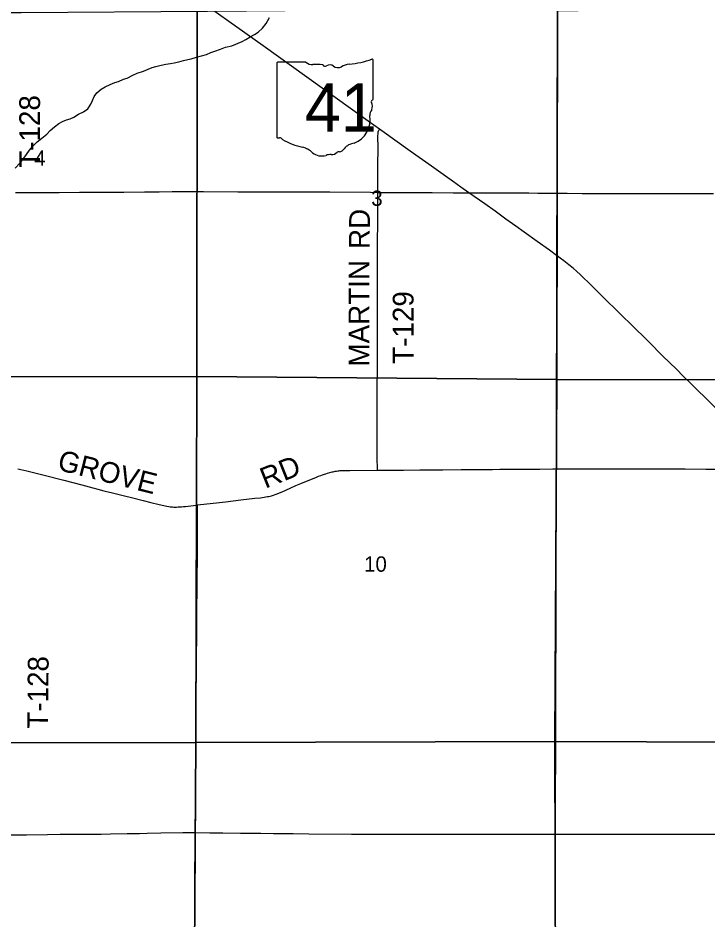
# Model space of a CAD drawing. Extents: x 0 to 680, y 0 to 440.
# Drawn here: x 374.79 to 408.03, y 357.09 to 400.53 of the extents above; entities that cross this region are included whole.
import ezdxf

# ---------------------------------------------------------------- set-up
doc = ezdxf.new("R2010")
doc.units = 0
for name, color, linetype in [('GM_X_County_Road', 7, 'Continuous'), ('GM_X_County_Road_Text', 7, 'Continuous'), ('GM_X_Minor_River', 7, 'Continuous'), ('GM_X_Section', 7, 'Continuous'), ('GM_X_Section_Text', 7, 'Continuous'), ('GM_X_State_Location', 7, 'Continuous'), ('GM_X_State_Route', 7, 'Continuous'), ('GM_X_State_Shield', 7, 'Continuous'), ('GM_X_Township', 7, 'Continuous'), ('GM_X_Township_Road', 7, 'Continuous'), ('GM_X_Township_Road_Text', 7, 'Continuous')]:
    doc.layers.add(name, color=color, linetype=linetype)

msp = doc.modelspace()

# ---------------------------------------------------------------- linework, layer by layer
at = {"layer": 'GM_X_County_Road'}
for points in [[(374.783, 378.819), (374.861, 378.804), (374.933, 378.79), (375.211, 378.727), (375.73, 378.59), (376.059, 378.507), (377.005, 378.271), (377.873, 378.042), (378.402, 377.9), (378.635, 377.839), (378.92, 377.763), (379.059, 377.731), (379.272, 377.68), (379.92, 377.517), (380.259, 377.43), (380.822, 377.288), (381.183, 377.195), (381.587, 377.096), (381.809, 377.046), (381.875, 377.031), (381.968, 377.015), (382.059, 376.999), (382.123, 376.991), (382.189, 376.983), (382.237, 376.98), (382.298, 376.977), (382.358, 376.977), (382.419, 376.977), (382.508, 376.981), (382.583, 376.985), (382.669, 376.993), (382.77, 377.002), (382.856, 377.009), (383.367, 377.067), (383.444, 377.076)], [(383.444, 377.076), (384.499, 377.193), (384.793, 377.227), (385.531, 377.32), (386.195, 377.398), (386.467, 377.427), (386.727, 377.463), (386.804, 377.476), (386.879, 377.489), (386.939, 377.503), (386.996, 377.516), (387.048, 377.532), (387.101, 377.548), (387.173, 377.576), (387.234, 377.599), (387.517, 377.716), (387.906, 377.892), (388.167, 378.006), (388.408, 378.11), (389.169, 378.419), (389.274, 378.459), (389.384, 378.502), (389.461, 378.528), (389.56, 378.563), (389.627, 378.583), (389.706, 378.607), (389.918, 378.664), (389.967, 378.675), (390.014, 378.686), (390.068, 378.698), (390.133, 378.711), (390.197, 378.719), (390.245, 378.725), (390.295, 378.729), (390.335, 378.732), (390.392, 378.736), (390.45, 378.738), (390.514, 378.739), (390.777, 378.744), (392.107, 378.749)], [(392.107, 378.749), (392.589, 378.753), (393.356, 378.758), (394.155, 378.764), (395.261, 378.775), (396.137, 378.783), (397.067, 378.787), (397.647, 378.79), (397.998, 378.793), (398.687, 378.799), (399.234, 378.8), (399.924, 378.808), (400.547, 378.812), (400.746, 378.812)], [(400.746, 378.812), (401.268, 378.812), (401.944, 378.814), (402.754, 378.817), (403.466, 378.818), (404.4, 378.817), (405.096, 378.817), (405.95, 378.816), (406.926, 378.814), (407.929, 378.808), (408.588, 378.805)], [(374.447, 361.186), (375.199, 361.194), (376.213, 361.21), (376.815, 361.213), (377.44, 361.217), (378.044, 361.212), (378.797, 361.225), (379.246, 361.23), (380.045, 361.245), (380.329, 361.251), (380.647, 361.256), (381.019, 361.265), (381.676, 361.278), (382.738, 361.297), (383.025, 361.299), (383.334, 361.303)], [(383.334, 361.303), (384.032, 361.287), (384.664, 361.28), (385.507, 361.27), (386.481, 361.261), (387.106, 361.258), (387.5, 361.253), (388.047, 361.249), (388.803, 361.239), (390.862, 361.226), (391.65, 361.219), (393.161, 361.215), (394.421, 361.216), (394.859, 361.217), (395.68, 361.217), (396.994, 361.22), (398.385, 361.219), (399.009, 361.22), (400.148, 361.224), (400.71, 361.225)], [(400.71, 361.225), (401.232, 361.226), (402.448, 361.224), (403.203, 361.223), (403.86, 361.222), (404.813, 361.223), (405.897, 361.221), (406.795, 361.222), (407.715, 361.222), (408.328, 361.22), (408.93, 361.215), (409.425, 361.214), (409.503, 361.213)]]:
    msp.add_lwpolyline(points, dxfattribs=at)
at = {"layer": 'GM_X_Minor_River'}
msp.add_lwpolyline([(374.655, 393.305), (374.9, 393.555), (375.065, 393.786), (375.201, 393.958), (375.345, 394.163), (375.523, 394.374), (375.72, 394.565), (375.944, 394.741), (376.175, 394.938), (376.345, 395.109), (376.549, 395.293), (376.758, 395.444), (376.941, 395.554), (377.13, 395.625), (377.298, 395.682), (377.486, 395.752), (377.709, 395.896), (377.952, 396.018), (378.149, 396.162), (378.3, 396.381), (378.376, 396.56), (378.453, 396.746), (378.583, 396.925), (378.794, 397.108), (378.989, 397.219), (379.232, 397.328), (379.455, 397.432), (379.629, 397.475), (379.872, 397.585), (380.054, 397.642), (380.317, 397.771), (380.539, 397.868), (380.829, 397.976), (381.058, 398.073), (381.253, 398.15), (381.428, 398.193), (381.69, 398.256), (381.905, 398.312), (382.133, 398.348), (382.307, 398.379), (382.542, 398.428), (382.764, 398.485), (382.972, 398.534), (383.14, 398.572), (383.389, 398.648), (383.624, 398.717), (383.873, 398.78), (384.082, 398.87), (384.27, 398.94), (384.546, 399.035), (384.789, 399.125), (385.084, 399.193), (385.583, 399.399), (385.765, 399.503), (385.981, 399.633), (386.177, 399.73), (386.359, 399.847), (386.57, 400.037), (386.741, 400.269), (386.9, 400.554)], dxfattribs=at)
at = {"layer": 'GM_X_Section'}
for points in [[(383.415, 400.95), (383.413, 383.266), (365.77, 383.247), (365.918, 400.895)], [(383.415, 400.95), (383.976, 400.952), (400.784, 400.894), (400.74, 383.125), (383.413, 383.266)], [(418.168, 400.985), (418.244, 383.206), (418.249, 383.093), (400.74, 383.125), (400.784, 400.894), (401.778, 400.887)], [(365.77, 383.247), (383.413, 383.266), (383.359, 365.631), (365.595, 365.614)], [(400.74, 383.125), (400.649, 365.69), (383.359, 365.631), (383.413, 383.266)], [(400.74, 383.125), (418.249, 383.093), (418.311, 365.622), (400.649, 365.69)], [(383.359, 365.631), (383.25, 347.956), (365.579, 347.864), (365.595, 365.614)], [(383.359, 365.631), (400.649, 365.69), (400.699, 347.899), (383.25, 347.956)], [(418.311, 365.622), (418.342, 347.899), (400.699, 347.899), (400.649, 365.69)]]:
    msp.add_lwpolyline(points, close=True, dxfattribs=at)
at = {"layer": 'GM_X_State_Route'}
msp.add_lwpolyline([(408.417, 381.73), (407.895, 382.245), (407.543, 382.59), (407.192, 382.935), (406.817, 383.304), (406.521, 383.596), (405.842, 384.265), (405.188, 384.912), (404.293, 385.797), (403.927, 386.159), (403.593, 386.491), (403.161, 386.91), (402.729, 387.336), (402.267, 387.798), (402.038, 388.019), (401.871, 388.176), (401.711, 388.325), (401.538, 388.475), (401.326, 388.647), (401.083, 388.834), (400.905, 388.966), (400.766, 389.07), (400.732, 389.095), (400.397, 389.343), (399.802, 389.772), (399.18, 390.219), (398.769, 390.507), (398.293, 390.846), (397.769, 391.22), (397.271, 391.577), (396.513, 392.11), (396.125, 392.381), (395.766, 392.643), (395.391, 392.909), (394.703, 393.397), (393.686, 394.121), (392.321, 395.092), (392.207, 395.174), (391.653, 395.569), (390.064, 396.698), (386.593, 399.186), (384.062, 400.994)], dxfattribs=at)
at = {"layer": 'GM_X_State_Shield'}
for p, q in [((388.661, 398.4), (387.3, 398.4)), ((391.901, 396.643), (391.901, 398.488)), ((387.254, 398.34), (387.254, 394.813)), ((391.9, 396.643), (391.901, 396.643))]:
    msp.add_line(p, q, dxfattribs=at)
for centre, radius, start, end in [((387.307, 398.347), 0.0538, 98.1301, 188.1301), ((388.985, 398.81), 0.522, 231.6195, 271.1119), ((390.246, 403.209), 4.928, 275.8445, 288.9065), ((391.849, 398.496), 0.0517, 351.8621, 97.738), ((389.158, 396.42), 1.875, 80.4867, 94.9883), ((389.583, 398.366), 0.151, 219.7921, 297.1024), ((389.805, 397.958), 0.313, 54.4667, 119.1411), ((390.209, 398.517), 0.377, 233.8562, 294.8282), ((390.874, 397.323), 0.991, 97.3462, 120.7689), ((391.889, 396.507), 0.0801, 107.944, 210.337), ((391.38, 396.274), 0.481, 340.033, 23.6496), ((391.846, 396.636), 0.0554, 289.6038, 7.7341), ((390.522, 395.636), 1.233, 292.3089, 8.9858), ((392.086, 395.871), 0.35, 136.8065, 186.9296), ((387.308, 394.805), 0.0543, 171.9584, 258.3066), ((387.316, 395.166), 0.414, 267.339, 280.6039), ((387.401, 394.609), 0.149, 29.7484, 93.2717), ((389.288, 397.778), 3.559, 240.4129, 257.1985), ((391.041, 393.823), 0.675, 94.4031, 142.5768), ((388.227, 393.228), 1.113, 47.1842, 75.836), ((389.431, 394.592), 0.707, 230.7004, 286.2918), ((389.891, 394.328), 0.376, 268.777, 315.5493), ((390.231, 393.986), 0.106, 65.7517, 132.6484), ((390.186, 394.471), 0.398, 282.8732, 323.2771), ((389.839, 393.373), 0.581, 85.6951, 111.2099)]:
    msp.add_arc(centre, radius, start, end, dxfattribs=at)
at = {"layer": 'GM_X_Township'}
for points in [[(400.686, 347.788), (400.683, 361.148), (400.786, 400.996), (383.926, 400.84), (374.948, 400.776), (373.973, 400.778), (351.279, 401.047), (349.864, 401.016), (348.261, 401.01), (345.039, 401.013), (345.039, 295.02)], [(409.368, 294.878), (405.452, 294.857), (400.568, 294.878), (400.602, 312.614), (400.766, 331.273), (400.686, 347.788), (400.683, 361.148), (400.728, 378.698), (400.754, 388.691), (400.762, 391.895), (400.786, 400.996), (418.142, 400.971)]]:
    msp.add_lwpolyline(points, dxfattribs=at)
at = {"layer": 'GM_X_Township_Road'}
for points in [[(392.132, 392.134), (392.132, 392.284), (392.132, 393.394), (392.137, 394.314), (392.131, 394.806), (392.135, 394.995), (392.137, 395.014), (392.139, 395.03), (392.141, 395.046), (392.144, 395.063), (392.149, 395.077), (392.153, 395.09), (392.161, 395.103), (392.17, 395.119), (392.207, 395.174)], [(374.679, 392.122), (375.797, 392.126), (376.771, 392.131), (377.757, 392.138), (379.892, 392.148), (380.877, 392.157), (381.589, 392.165), (382.213, 392.173), (383.723, 392.178), (385.387, 392.166), (386.297, 392.165), (387.523, 392.165), (388.169, 392.163), (389.056, 392.162), (389.819, 392.158), (391.777, 392.137), (392.132, 392.134)], [(392.107, 378.749), (392.099, 379.393), (392.094, 380.466), (392.097, 380.849), (392.1, 381.802), (392.098, 382.207), (392.1, 382.732), (392.103, 383.695), (392.104, 383.958), (392.107, 384.297), (392.105, 384.801), (392.11, 385.216), (392.108, 386.377), (392.108, 386.826), (392.107, 387.231), (392.11, 388.206), (392.111, 389.202), (392.119, 391.205), (392.132, 392.134)], [(392.132, 392.134), (392.592, 392.129), (393.523, 392.125), (394.136, 392.125), (394.738, 392.12), (395.745, 392.117), (396.243, 392.115), (396.513, 392.11)], [(396.513, 392.11), (396.68, 392.108), (396.892, 392.112), (397.3, 392.115), (397.779, 392.117), (398.303, 392.115), (399.069, 392.109), (399.398, 392.108), (399.825, 392.102), (400.24, 392.099), (400.733, 392.096), (400.771, 392.096)], [(400.771, 392.096), (401.251, 392.09), (401.964, 392.084), (402.265, 392.084), (402.681, 392.083), (403.163, 392.08), (404.024, 392.081), (404.564, 392.081), (405.013, 392.08), (405.56, 392.078), (406.217, 392.074), (406.72, 392.074), (407.559, 392.078), (408.285, 392.074)], [(383.334, 361.303), (383.332, 361.64), (383.336, 362.264), (383.344, 362.833), (383.353, 363.775), (383.354, 364.192), (383.36, 364.652), (383.359, 365.177), (383.359, 365.604), (383.376, 367.553), (383.377, 368.068), (383.386, 368.955), (383.388, 369.47), (383.392, 369.974), (383.4, 370.565), (383.408, 372.077), (383.416, 372.996), (383.423, 373.621), (383.432, 374.475), (383.437, 375.526), (383.442, 376.413), (383.442, 376.662), (383.443, 376.917), (383.444, 377.076)], [(383.253, 348.011), (383.261, 349.199), (383.265, 349.834), (383.265, 350.316), (383.27, 351.116), (383.272, 351.543), (383.277, 352.561), (383.285, 353.908), (383.298, 355.365), (383.303, 356.296), (383.308, 356.942), (383.311, 357.466), (383.32, 358.946), (383.316, 359.49), (383.335, 361.114), (383.334, 361.303)]]:
    msp.add_lwpolyline(points, dxfattribs=at)

# ---------------------------------------------------------------- texts
at = {"layer": 'GM_X_County_Road_Text'}
for s, rotation, p in [('GROVE', 345.7323, (376.64, 378.778)), ('RD', 21.8006, (386.704, 377.853))]:
    msp.add_text(s, height=1.0014, rotation=rotation, dxfattribs=at).set_placement(p)
at = {"layer": 'GM_X_Section_Text'}
for s, height, p in [('4', 0.738, (375.577, 393.413)), ('3', 0.738, (391.806, 391.483)), ('10', 0.7377, (391.46, 373.86))]:
    msp.add_text(s, height=height, rotation=0, dxfattribs=at).set_placement(p)
at = {"layer": 'GM_X_State_Location'}
for s in ['r', 's']:
    msp.add_text(s, height=0.00334, dxfattribs=at).set_placement((389.525, 396.342))
msp.add_text('41', height=0.00334, rotation=0, dxfattribs=at).set_placement((388.685, 396.099))
at = {"layer": 'GM_X_State_Shield'}
msp.add_text('41', height=2.3235, dxfattribs=at).set_placement((388.613, 395.062))
at = {"layer": 'GM_X_Township_Road_Text'}
for s, rotation, p in [('T-128', 90, (375.854, 393.318)), ('RD', 89.5063, (391.731, 389.4)), ('MARTIN', 90, (391.716, 383.743)), ('T-129', 90, (393.845, 383.875)), ('T-128', 89.4386, (376.235, 366.295))]:
    msp.add_text(s, height=1.0014, rotation=rotation, dxfattribs=at).set_placement(p)

doc.saveas('drawing.dxf')
